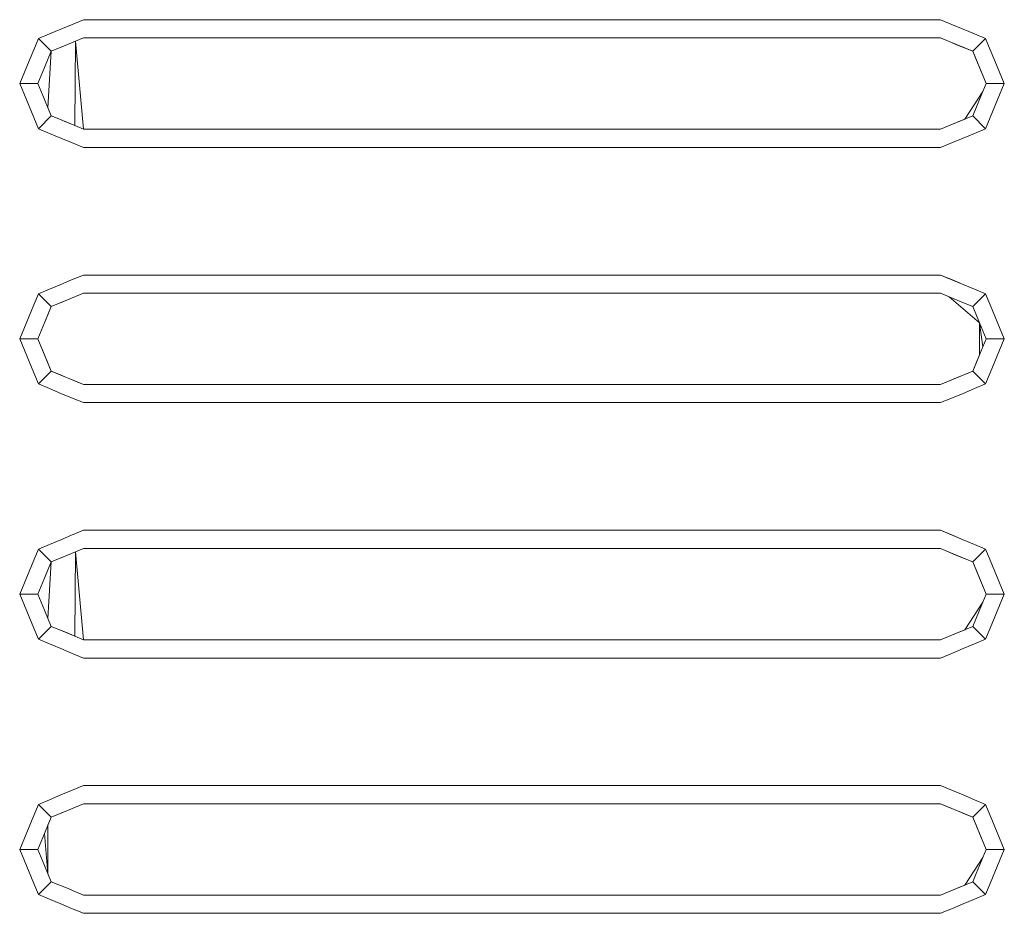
# Model space of a CAD drawing. Header units: millimetres. Extents: x -261 to 187, y -214 to 106.
# Tile 601 of 656: x -215.85 to -215.58, y 10.752 to 10.997. Entities that reach past the tile are written whole.
import ezdxf

# ---------------------------------------------------------------- set-up
doc = ezdxf.new("R2010")
doc.units = ezdxf.units.MM
doc.header["$LTSCALE"] = 0.005
doc.header["$MEASUREMENT"] = 0
doc.layers.add('IFC-Elemento construtivo genérico-Contorno', color=9, linetype='Continuous', lineweight=5)

msp = doc.modelspace()

# ---------------------------------------------------------------- linework, layer by layer
at = {"layer": 'IFC-Elemento construtivo genérico-Contorno', "lineweight": 5}
for p, q in [((-215.83591, 10.99596), (-215.83262, 10.99733)), ((-215.83262, 10.99733), (-215.59717, 10.99733)), ((-215.59717, 10.99733), (-215.59388, 10.99596)), ((-215.84192, 10.99347), (-215.83882, 10.99476)), ((-215.83882, 10.99476), (-215.83591, 10.99596)), ((-215.59388, 10.99596), (-215.59097, 10.99476)), ((-215.59097, 10.99476), (-215.58787, 10.99347)), ((-215.8463, 10.98909), (-215.84502, 10.99219)), ((-215.84502, 10.99219), (-215.84192, 10.99347)), ((-215.84502, 10.99219), (-215.84148, 10.98865)), ((-215.83926, 10.98956), (-215.83483, 10.9914)), ((-215.83705, 10.99048), (-215.83483, 10.9914)), ((-215.83497, 10.96824), (-215.83483, 10.9914)), ((-215.83483, 10.9914), (-215.83262, 10.99232)), ((-215.83483, 10.9914), (-215.83262, 10.96727)), ((-215.83262, 10.99232), (-215.59717, 10.99232)), ((-215.59717, 10.99232), (-215.59482, 10.99134)), ((-215.59482, 10.99134), (-215.58832, 10.98865)), ((-215.59482, 10.99134), (-215.59247, 10.99037)), ((-215.58832, 10.98865), (-215.58477, 10.99219)), ((-215.58787, 10.99347), (-215.58477, 10.99219)), ((-215.58477, 10.99219), (-215.58349, 10.98909)), ((-215.84759, 10.98599), (-215.8463, 10.98909)), ((-215.84331, 10.98422), (-215.84148, 10.98865)), ((-215.84239, 10.97315), (-215.84148, 10.98865)), ((-215.84148, 10.98865), (-215.83705, 10.99048)), ((-215.84148, 10.98865), (-215.83926, 10.98956)), ((-215.59247, 10.99037), (-215.59039, 10.98951)), ((-215.59247, 10.99037), (-215.58832, 10.98865)), ((-215.59039, 10.98951), (-215.58832, 10.98865)), ((-215.58832, 10.98865), (-215.58648, 10.98422)), ((-215.58832, 10.98865), (-215.5874, 10.98643)), ((-215.58832, 10.98865), (-215.58465, 10.97979)), ((-215.58349, 10.98909), (-215.58221, 10.98599)), ((-215.84887, 10.98289), (-215.84759, 10.98599)), ((-215.5874, 10.98643), (-215.58648, 10.98422)), ((-215.58221, 10.98599), (-215.58092, 10.98289)), ((-215.84514, 10.97979), (-215.84331, 10.98422)), ((-215.58648, 10.98422), (-215.58557, 10.98201)), ((-215.58648, 10.98422), (-215.58465, 10.97979)), ((-215.85015, 10.97979), (-215.84887, 10.98289)), ((-215.58557, 10.98201), (-215.58465, 10.97979)), ((-215.58092, 10.98289), (-215.57964, 10.97979)), ((-215.85015, 10.97979), (-215.84514, 10.97979)), ((-215.85015, 10.97979), (-215.84887, 10.97669)), ((-215.84514, 10.97979), (-215.84423, 10.97758)), ((-215.84514, 10.97979), (-215.84331, 10.97537)), ((-215.84423, 10.97758), (-215.84331, 10.97537)), ((-215.59053, 10.97002), (-215.58557, 10.97758)), ((-215.58648, 10.97537), (-215.58465, 10.97979)), ((-215.58648, 10.97537), (-215.58557, 10.97758)), ((-215.58557, 10.97758), (-215.58465, 10.97979)), ((-215.58465, 10.97979), (-215.57964, 10.97979)), ((-215.58092, 10.97669), (-215.57964, 10.97979)), ((-215.84887, 10.97669), (-215.84759, 10.97359)), ((-215.84331, 10.97537), (-215.84148, 10.97093)), ((-215.58832, 10.97093), (-215.58648, 10.97537)), ((-215.58221, 10.97359), (-215.58092, 10.97669)), ((-215.84759, 10.97359), (-215.8463, 10.97049)), ((-215.58349, 10.97049), (-215.58221, 10.97359)), ((-215.8463, 10.97049), (-215.84502, 10.96739)), ((-215.84502, 10.96739), (-215.84148, 10.97093)), ((-215.84148, 10.97093), (-215.8394, 10.97008)), ((-215.8394, 10.97008), (-215.83497, 10.96824)), ((-215.8394, 10.97008), (-215.83732, 10.96922)), ((-215.59496, 10.96819), (-215.59053, 10.97002)), ((-215.59275, 10.96911), (-215.58832, 10.97093)), ((-215.59275, 10.96911), (-215.59053, 10.97002)), ((-215.58832, 10.97093), (-215.58477, 10.96739)), ((-215.58477, 10.96739), (-215.58349, 10.97049)), ((-215.84502, 10.96739), (-215.84192, 10.96611)), ((-215.83732, 10.96922), (-215.83497, 10.96824)), ((-215.83497, 10.96824), (-215.83262, 10.96727)), ((-215.83262, 10.96727), (-215.59717, 10.96727)), ((-215.59717, 10.96727), (-215.59275, 10.96911)), ((-215.59717, 10.96727), (-215.59496, 10.96819)), ((-215.58787, 10.96611), (-215.58477, 10.96739)), ((-215.84192, 10.96611), (-215.83882, 10.96482)), ((-215.83882, 10.96482), (-215.83591, 10.96362)), ((-215.59388, 10.96362), (-215.59097, 10.96482)), ((-215.59097, 10.96482), (-215.58787, 10.96611)), ((-215.83591, 10.96362), (-215.83262, 10.96226)), ((-215.83262, 10.96226), (-215.59717, 10.96226)), ((-215.59717, 10.96226), (-215.59388, 10.96362)), ((-215.83591, 10.92583), (-215.83262, 10.92719)), ((-215.83262, 10.92719), (-215.59717, 10.92719)), ((-215.59717, 10.92719), (-215.59388, 10.92583)), ((-215.59717, 10.92719), (-215.59097, 10.92463)), ((-215.84192, 10.92334), (-215.83882, 10.92463)), ((-215.83882, 10.92463), (-215.83591, 10.92583)), ((-215.59388, 10.92583), (-215.59097, 10.92463)), ((-215.59097, 10.92463), (-215.58787, 10.92334)), ((-215.8463, 10.91896), (-215.84502, 10.92206)), ((-215.84502, 10.92206), (-215.84192, 10.92334)), ((-215.84502, 10.92206), (-215.84148, 10.91852)), ((-215.83705, 10.92035), (-215.83262, 10.92218)), ((-215.83705, 10.92035), (-215.83483, 10.92127)), ((-215.83483, 10.92127), (-215.83262, 10.92218)), ((-215.83262, 10.92218), (-215.59717, 10.92218)), ((-215.59717, 10.92218), (-215.59482, 10.92121)), ((-215.59482, 10.92121), (-215.59039, 10.91938)), ((-215.59482, 10.92121), (-215.58648, 10.91409)), ((-215.58832, 10.91852), (-215.58477, 10.92206)), ((-215.58787, 10.92334), (-215.58477, 10.92206)), ((-215.58477, 10.92206), (-215.58349, 10.91896)), ((-215.84759, 10.91586), (-215.8463, 10.91896)), ((-215.84331, 10.91409), (-215.84148, 10.91852)), ((-215.84239, 10.9163), (-215.84148, 10.91852)), ((-215.84148, 10.91852), (-215.83705, 10.92035)), ((-215.84148, 10.91852), (-215.83926, 10.91943)), ((-215.83926, 10.91943), (-215.83705, 10.92035)), ((-215.59039, 10.91938), (-215.58832, 10.91852)), ((-215.58832, 10.91852), (-215.58648, 10.91409)), ((-215.58349, 10.91896), (-215.58221, 10.91586)), ((-215.84887, 10.91276), (-215.84759, 10.91586)), ((-215.84423, 10.91187), (-215.84239, 10.9163)), ((-215.58221, 10.91586), (-215.58092, 10.91276)), ((-215.85015, 10.90966), (-215.84887, 10.91276)), ((-215.84514, 10.90966), (-215.84331, 10.91409)), ((-215.58648, 10.91409), (-215.58465, 10.90966)), ((-215.58648, 10.91409), (-215.58557, 10.90744)), ((-215.58648, 10.90523), (-215.58648, 10.91409)), ((-215.58648, 10.91409), (-215.58557, 10.91187)), ((-215.58092, 10.91276), (-215.57964, 10.90966)), ((-215.84514, 10.90966), (-215.84423, 10.91187)), ((-215.58557, 10.91187), (-215.58465, 10.90966)), ((-215.85015, 10.90966), (-215.84514, 10.90966)), ((-215.85015, 10.90966), (-215.84887, 10.90656)), ((-215.84514, 10.90966), (-215.84148, 10.9008)), ((-215.84514, 10.90966), (-215.84423, 10.90744)), ((-215.84514, 10.90966), (-215.84331, 10.90523)), ((-215.84423, 10.90744), (-215.84148, 10.9008)), ((-215.58648, 10.90523), (-215.58465, 10.90966)), ((-215.58648, 10.90523), (-215.58557, 10.90744)), ((-215.58557, 10.90744), (-215.58465, 10.90966)), ((-215.58465, 10.90966), (-215.57964, 10.90966)), ((-215.58092, 10.90656), (-215.57964, 10.90966)), ((-215.84887, 10.90656), (-215.84759, 10.90346)), ((-215.84331, 10.90523), (-215.84148, 10.9008)), ((-215.58832, 10.9008), (-215.58648, 10.90523)), ((-215.5874, 10.90302), (-215.58648, 10.90523)), ((-215.58221, 10.90346), (-215.58092, 10.90656)), ((-215.84759, 10.90346), (-215.8463, 10.90036)), ((-215.58832, 10.9008), (-215.5874, 10.90302)), ((-215.58349, 10.90036), (-215.58221, 10.90346)), ((-215.8463, 10.90036), (-215.84502, 10.89726)), ((-215.84502, 10.89726), (-215.84148, 10.9008)), ((-215.84148, 10.9008), (-215.8394, 10.89995)), ((-215.84148, 10.9008), (-215.83732, 10.89908)), ((-215.84148, 10.9008), (-215.83262, 10.89714)), ((-215.8394, 10.89995), (-215.83732, 10.89908)), ((-215.83732, 10.89908), (-215.83497, 10.89811)), ((-215.59717, 10.89714), (-215.58832, 10.9008)), ((-215.59275, 10.89897), (-215.58832, 10.9008)), ((-215.59275, 10.89897), (-215.59053, 10.89989)), ((-215.59053, 10.89989), (-215.58832, 10.9008)), ((-215.58832, 10.9008), (-215.58477, 10.89726)), ((-215.58477, 10.89726), (-215.58349, 10.90036)), ((-215.84502, 10.89726), (-215.84192, 10.89598)), ((-215.83497, 10.89811), (-215.83262, 10.89714)), ((-215.83262, 10.89714), (-215.59717, 10.89714)), ((-215.59717, 10.89714), (-215.59275, 10.89897)), ((-215.59717, 10.89714), (-215.59496, 10.89805)), ((-215.59496, 10.89805), (-215.59275, 10.89897)), ((-215.58787, 10.89598), (-215.58477, 10.89726)), ((-215.84192, 10.89598), (-215.83882, 10.89469)), ((-215.83882, 10.89469), (-215.83591, 10.89349)), ((-215.59388, 10.89349), (-215.59097, 10.89469)), ((-215.59097, 10.89469), (-215.58787, 10.89598)), ((-215.83591, 10.89349), (-215.83262, 10.89213)), ((-215.83262, 10.89213), (-215.59717, 10.89213)), ((-215.59717, 10.89213), (-215.59388, 10.89349)), ((-215.83591, 10.8557), (-215.83262, 10.85706)), ((-215.83262, 10.85706), (-215.59717, 10.85706)), ((-215.59717, 10.85706), (-215.59388, 10.8557)), ((-215.59717, 10.85706), (-215.59097, 10.85449)), ((-215.84502, 10.85192), (-215.84192, 10.85321)), ((-215.84192, 10.85321), (-215.83882, 10.85449)), ((-215.83882, 10.85449), (-215.83591, 10.8557)), ((-215.59388, 10.8557), (-215.59097, 10.85449)), ((-215.59097, 10.85449), (-215.58787, 10.85321)), ((-215.58787, 10.85321), (-215.58477, 10.85192)), ((-215.8463, 10.84882), (-215.84502, 10.85192)), ((-215.84502, 10.85192), (-215.84148, 10.84838)), ((-215.83926, 10.8493), (-215.83483, 10.85113)), ((-215.83705, 10.85022), (-215.83483, 10.85113)), ((-215.83497, 10.82798), (-215.83483, 10.85113)), ((-215.83483, 10.85113), (-215.83262, 10.85205)), ((-215.83483, 10.85113), (-215.83262, 10.827)), ((-215.83262, 10.85205), (-215.59717, 10.85205)), ((-215.59717, 10.85205), (-215.59247, 10.8501)), ((-215.59717, 10.85205), (-215.59482, 10.85107)), ((-215.59482, 10.85107), (-215.59039, 10.84924)), ((-215.59482, 10.85107), (-215.59247, 10.8501)), ((-215.58832, 10.84838), (-215.58477, 10.85192)), ((-215.58477, 10.85192), (-215.58349, 10.84882)), ((-215.84759, 10.84573), (-215.8463, 10.84882)), ((-215.84331, 10.84395), (-215.84148, 10.84838)), ((-215.84239, 10.83288), (-215.84148, 10.84838)), ((-215.84148, 10.84838), (-215.83705, 10.85022)), ((-215.84148, 10.84838), (-215.83926, 10.8493)), ((-215.59247, 10.8501), (-215.58832, 10.84838)), ((-215.59039, 10.84924), (-215.58832, 10.84838)), ((-215.58832, 10.84838), (-215.58465, 10.83953)), ((-215.58832, 10.84838), (-215.58648, 10.84395)), ((-215.58832, 10.84838), (-215.5874, 10.84617)), ((-215.58349, 10.84882), (-215.58221, 10.84573)), ((-215.84887, 10.84262), (-215.84759, 10.84573)), ((-215.5874, 10.84617), (-215.58648, 10.84395)), ((-215.58221, 10.84573), (-215.58092, 10.84262)), ((-215.85015, 10.83953), (-215.84887, 10.84262)), ((-215.84514, 10.83953), (-215.84331, 10.84395)), ((-215.58648, 10.84395), (-215.58465, 10.83953)), ((-215.58648, 10.84395), (-215.58557, 10.84174)), ((-215.58092, 10.84262), (-215.57964, 10.83953)), ((-215.58557, 10.84174), (-215.58465, 10.83953)), ((-215.85015, 10.83953), (-215.84514, 10.83953)), ((-215.85015, 10.83953), (-215.84887, 10.83643)), ((-215.84514, 10.83953), (-215.84423, 10.83731)), ((-215.84514, 10.83953), (-215.84331, 10.8351)), ((-215.84423, 10.83731), (-215.84331, 10.8351)), ((-215.59053, 10.82975), (-215.58557, 10.83731)), ((-215.58648, 10.8351), (-215.58465, 10.83953)), ((-215.58648, 10.8351), (-215.58557, 10.83731)), ((-215.58557, 10.83731), (-215.58465, 10.83953)), ((-215.58465, 10.83953), (-215.57964, 10.83953)), ((-215.58092, 10.83643), (-215.57964, 10.83953)), ((-215.84887, 10.83643), (-215.84759, 10.83332)), ((-215.84331, 10.8351), (-215.84148, 10.83067)), ((-215.58832, 10.83067), (-215.58648, 10.8351)), ((-215.58221, 10.83332), (-215.58092, 10.83643)), ((-215.84759, 10.83332), (-215.8463, 10.83023)), ((-215.58349, 10.83023), (-215.58221, 10.83332)), ((-215.8463, 10.83023), (-215.84502, 10.82713)), ((-215.84502, 10.82713), (-215.84148, 10.83067)), ((-215.84148, 10.83067), (-215.8394, 10.82981)), ((-215.8394, 10.82981), (-215.83497, 10.82798)), ((-215.8394, 10.82981), (-215.83732, 10.82895)), ((-215.83732, 10.82895), (-215.83497, 10.82798)), ((-215.59717, 10.827), (-215.59275, 10.82884)), ((-215.59496, 10.82792), (-215.59053, 10.82975)), ((-215.59275, 10.82884), (-215.58832, 10.83067)), ((-215.59275, 10.82884), (-215.59053, 10.82975)), ((-215.58832, 10.83067), (-215.58477, 10.82713)), ((-215.58477, 10.82713), (-215.58349, 10.83023)), ((-215.84502, 10.82713), (-215.84192, 10.82584)), ((-215.83497, 10.82798), (-215.83262, 10.827)), ((-215.83262, 10.827), (-215.59717, 10.827)), ((-215.59717, 10.827), (-215.59496, 10.82792)), ((-215.58787, 10.82584), (-215.58477, 10.82713)), ((-215.84192, 10.82584), (-215.83882, 10.82456)), ((-215.83882, 10.82456), (-215.83591, 10.82335)), ((-215.83591, 10.82335), (-215.83262, 10.82199)), ((-215.59717, 10.82199), (-215.59388, 10.82335)), ((-215.59388, 10.82335), (-215.59097, 10.82456)), ((-215.59097, 10.82456), (-215.58787, 10.82584)), ((-215.83262, 10.82199), (-215.59717, 10.82199)), ((-215.83882, 10.78436), (-215.83591, 10.78556)), ((-215.83591, 10.78556), (-215.83262, 10.78693)), ((-215.83262, 10.78693), (-215.59717, 10.78693)), ((-215.59717, 10.78693), (-215.59388, 10.78556)), ((-215.59388, 10.78556), (-215.59097, 10.78436)), ((-215.84502, 10.78179), (-215.84192, 10.78307)), ((-215.84192, 10.78307), (-215.83882, 10.78436)), ((-215.59097, 10.78436), (-215.58787, 10.78307)), ((-215.58787, 10.78307), (-215.58477, 10.78179)), ((-215.8463, 10.77869), (-215.84502, 10.78179)), ((-215.84502, 10.78179), (-215.84148, 10.77825)), ((-215.84148, 10.77825), (-215.83705, 10.78008)), ((-215.83926, 10.77916), (-215.83483, 10.781)), ((-215.83705, 10.78008), (-215.83483, 10.781)), ((-215.83483, 10.781), (-215.83262, 10.78192)), ((-215.83262, 10.78192), (-215.59717, 10.78192)), ((-215.59717, 10.78192), (-215.59247, 10.77997)), ((-215.59717, 10.78192), (-215.59482, 10.78094)), ((-215.59482, 10.78094), (-215.59247, 10.77997)), ((-215.58832, 10.77825), (-215.58477, 10.78179)), ((-215.58477, 10.78179), (-215.58349, 10.77869)), ((-215.84759, 10.77559), (-215.8463, 10.77869)), ((-215.84331, 10.77382), (-215.84148, 10.77825)), ((-215.84239, 10.77603), (-215.84148, 10.77825)), ((-215.84148, 10.77825), (-215.83926, 10.77916)), ((-215.59247, 10.77997), (-215.59039, 10.77911)), ((-215.59247, 10.77997), (-215.58832, 10.77825)), ((-215.59039, 10.77911), (-215.58832, 10.77825)), ((-215.58832, 10.77825), (-215.58465, 10.76939)), ((-215.58832, 10.77825), (-215.58648, 10.77382)), ((-215.58832, 10.77825), (-215.5874, 10.77603)), ((-215.58349, 10.77869), (-215.58221, 10.77559)), ((-215.84887, 10.77249), (-215.84759, 10.77559)), ((-215.84239, 10.76275), (-215.84239, 10.77603)), ((-215.5874, 10.77603), (-215.58648, 10.77382)), ((-215.58221, 10.77559), (-215.58092, 10.77249)), ((-215.85015, 10.76939), (-215.84887, 10.77249)), ((-215.84514, 10.76939), (-215.84331, 10.77382)), ((-215.84423, 10.77161), (-215.84331, 10.77382)), ((-215.84331, 10.77382), (-215.84239, 10.76275)), ((-215.58648, 10.77382), (-215.58465, 10.76939)), ((-215.58648, 10.77382), (-215.58557, 10.77161)), ((-215.58092, 10.77249), (-215.57964, 10.76939)), ((-215.85015, 10.76939), (-215.84514, 10.76939)), ((-215.85015, 10.76939), (-215.84887, 10.76629)), ((-215.84514, 10.76939), (-215.84423, 10.77161)), ((-215.84514, 10.76939), (-215.84331, 10.76497)), ((-215.84514, 10.76939), (-215.84423, 10.76718)), ((-215.58557, 10.77161), (-215.58465, 10.76939)), ((-215.58557, 10.76718), (-215.58465, 10.76939)), ((-215.58465, 10.76939), (-215.57964, 10.76939)), ((-215.58092, 10.76629), (-215.57964, 10.76939)), ((-215.84423, 10.76718), (-215.84331, 10.76497)), ((-215.59053, 10.75962), (-215.58557, 10.76718)), ((-215.5874, 10.76275), (-215.58557, 10.76718)), ((-215.58648, 10.76497), (-215.58557, 10.76718)), ((-215.84887, 10.76629), (-215.84759, 10.76319)), ((-215.84331, 10.76497), (-215.84148, 10.76053)), ((-215.5874, 10.76275), (-215.58648, 10.76497)), ((-215.58221, 10.76319), (-215.58092, 10.76629)), ((-215.84759, 10.76319), (-215.8463, 10.76009)), ((-215.58832, 10.76053), (-215.5874, 10.76275)), ((-215.58349, 10.76009), (-215.58221, 10.76319)), ((-215.8463, 10.76009), (-215.84502, 10.75699)), ((-215.84502, 10.75699), (-215.84148, 10.76053)), ((-215.84148, 10.76053), (-215.83732, 10.75882)), ((-215.84148, 10.76053), (-215.8394, 10.75968)), ((-215.8394, 10.75968), (-215.83732, 10.75882)), ((-215.83732, 10.75882), (-215.83497, 10.75784)), ((-215.59717, 10.75687), (-215.59275, 10.7587)), ((-215.59496, 10.75778), (-215.59053, 10.75962)), ((-215.59275, 10.7587), (-215.58832, 10.76053)), ((-215.59275, 10.7587), (-215.59053, 10.75962)), ((-215.58832, 10.76053), (-215.58477, 10.75699)), ((-215.58477, 10.75699), (-215.58349, 10.76009)), ((-215.84502, 10.75699), (-215.84192, 10.75571)), ((-215.84192, 10.75571), (-215.83882, 10.75442)), ((-215.83497, 10.75784), (-215.83262, 10.75687)), ((-215.83262, 10.75687), (-215.59717, 10.75687)), ((-215.59717, 10.75687), (-215.59496, 10.75778)), ((-215.59097, 10.75442), (-215.58787, 10.75571)), ((-215.58787, 10.75571), (-215.58477, 10.75699)), ((-215.83882, 10.75442), (-215.83591, 10.75322)), ((-215.83591, 10.75322), (-215.83262, 10.75186)), ((-215.59717, 10.75186), (-215.59388, 10.75322)), ((-215.59388, 10.75322), (-215.59097, 10.75442)), ((-215.83262, 10.75186), (-215.59717, 10.75186))]:
    msp.add_line(p, q, dxfattribs=at)

doc.saveas('drawing.dxf')
